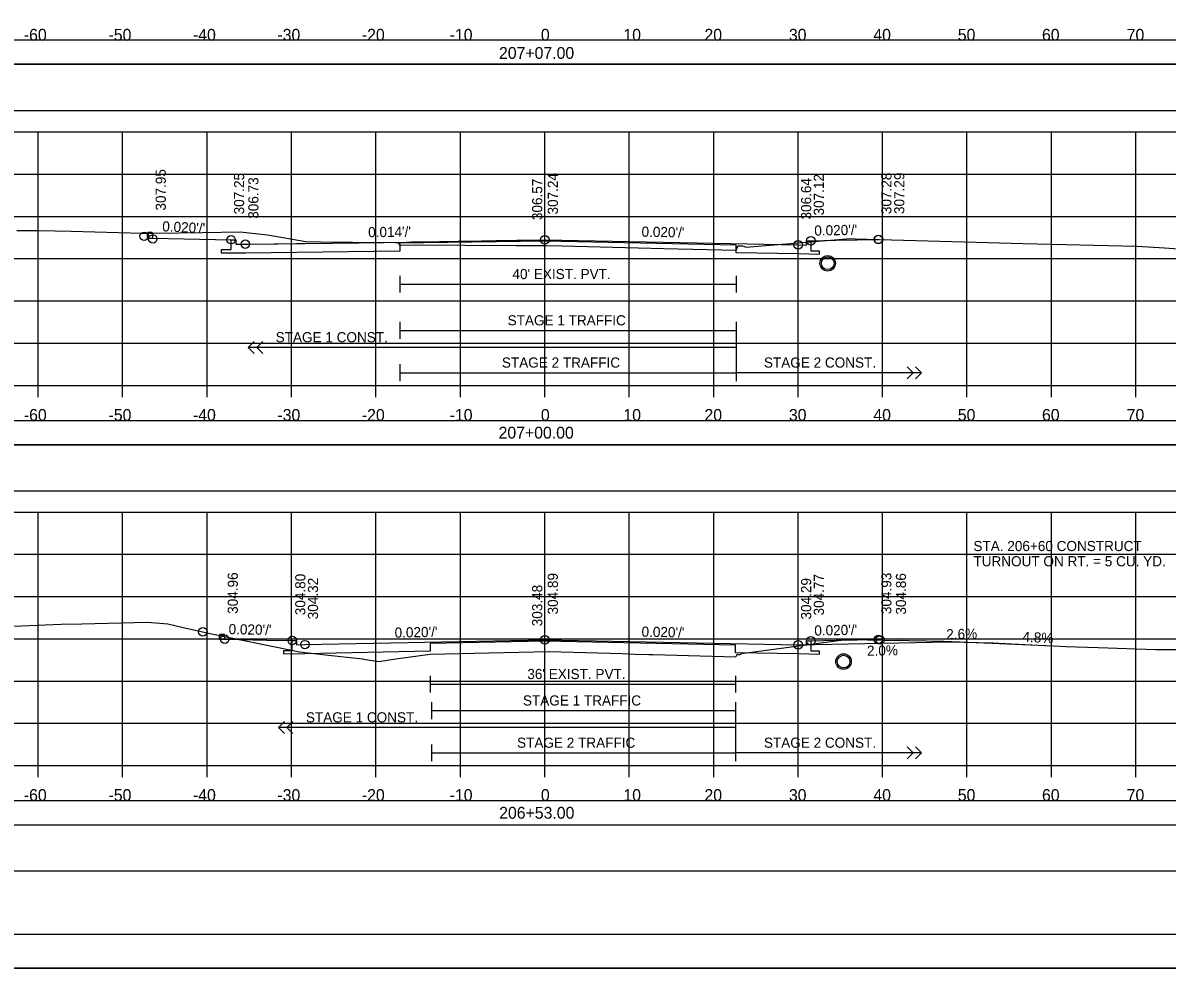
# Model space of a CAD drawing. Extents: x 1368122 to 1710785, y 373130 to 557566.
# Drawn here: x 1369960.4 to 1370095.9, y 374410.4 to 374522.2 of the extents above; entities that cross this region are included whole.
import ezdxf

# ---------------------------------------------------------------- set-up
doc = ezdxf.new("R2010")
doc.units = 0
for name, color, linetype in [('Default', 7, 'Continuous'), ('R_Alt Surface', 7, 'Continuous'), ('R_Axis', 7, 'Continuous'), ('R_Axis Annot', 7, 'Continuous'), ('R_Border', 7, 'Continuous'), ('R_Drive', 7, 'Continuous'), ('R_Exist Surface', 7, 'Continuous'), ('R_Fin Surface', 7, 'Continuous'), ('R_Grid', 7, 'Continuous'), ('R_No Plot', 7, 'Continuous'), ('R_Striping', 7, 'Continuous'), ('R_Water', 7, 'Continuous'), ('R_Water Annot', 7, 'Continuous'), ('R_Xsect Elev', 7, 'Continuous'), ('R_Xsect Slope', 7, 'Continuous')]:
    doc.layers.add(name, color=color, linetype=linetype)

msp = doc.modelspace()

# ---------------------------------------------------------------- linework, layer by layer
for points in [[(1369871.69, 374517.38), (1370169.99, 374517.38), (1370169.99, 374520.2), (1369871.69, 374520.2)], [(1369873.09, 374472.33), (1370171.39, 374472.33), (1370171.39, 374475.15), (1369873.09, 374475.15)], [(1369873.09, 374466.86), (1370171.39, 374466.86), (1370171.39, 374472.27), (1369873.09, 374472.27)], [(1369873.09, 374427.33), (1370171.39, 374427.33), (1370171.39, 374430.15), (1369873.09, 374430.15)], [(1369873.09, 374421.86), (1370171.39, 374421.86), (1370171.39, 374427.27), (1369873.09, 374427.27)]]:
    msp.add_lwpolyline(points, close=True)
at = {"layer": 'Default'}
for p, q in [((1369975.21, 374497.41), (1369975.14, 374497.34)), ((1369975.75, 374497.43), (1369975.21, 374497.43)), ((1369975.21, 374497.43), (1369975.21, 374497.41)), ((1369975.75, 374497.41), (1369975.21, 374497.41)), ((1369975.75, 374497.41), (1369975.75, 374497.43)), ((1369975.81, 374497.34), (1369975.75, 374497.41)), ((1369975.81, 374496.77), (1369975.81, 374497.34)), ((1369983.75, 374449.81), (1369983.69, 374449.75)), ((1369984.3, 374449.83), (1369983.75, 374449.83)), ((1369983.75, 374449.83), (1369983.75, 374449.81)), ((1369984.3, 374449.81), (1369983.75, 374449.81)), ((1369984.3, 374449.81), (1369984.3, 374449.83)), ((1369984.36, 374449.75), (1369984.3, 374449.81)), ((1369984.36, 374449.29), (1369984.36, 374449.75))]:
    msp.add_line(p, q, dxfattribs=at)
for points in [[(1369975.14, 374497.34), (1369975.14, 374496.77), (1369975.81, 374496.77)], [(1369983.69, 374449.75), (1369983.69, 374449.31), (1369984.36, 374449.29)]]:
    msp.add_lwpolyline(points, dxfattribs=at)
at = {"layer": 'R_Alt Surface'}
msp.add_lwpolyline([(1369871.69, 374511.86), (1370170.11, 374511.86), (1370170.11, 374517.38), (1369871.69, 374517.38)], close=True, dxfattribs=at)
for points in [[(1370053.74, 374496.45), (1370053.74, 374495.28), (1370054.74, 374495.26), (1370054.74, 374494.84), (1370052.24, 374494.89), (1370044.91, 374495.03), (1370044.91, 374495.95), (1370022.24, 374496.4), (1370005.09, 374496.16), (1370005.09, 374495.24), (1369986.78, 374494.98), (1369983.96, 374495), (1369983.96, 374495.42), (1369985.09, 374495.41), (1369985.09, 374496.58)], [(1370005.09, 374492.32), (1370005.09, 374490.32)], [(1370005.09, 374491.32), (1370044.91, 374491.32)], [(1370044.91, 374492.32), (1370044.91, 374490.32)], [(1370053.74, 374449.1), (1370053.74, 374447.93), (1370054.74, 374447.91), (1370054.74, 374447.49), (1370052.24, 374447.54), (1370044.84, 374447.68), (1370044.84, 374448.6), (1370022.24, 374449.05), (1370008.66, 374448.78), (1370008.66, 374447.86), (1369993.84, 374447.57), (1369991.34, 374447.52), (1369991.34, 374447.94), (1369992.34, 374447.96), (1369992.34, 374449.13)], [(1370008.66, 374444.97), (1370008.66, 374442.97)], [(1370008.66, 374443.97), (1370044.84, 374443.97)], [(1370044.84, 374444.97), (1370044.84, 374442.97)]]:
    msp.add_lwpolyline(points, dxfattribs=at)
at = {"layer": 'R_Axis'}
for p, q in [((1369872.24, 374479.34), (1370172.24, 374479.34)), ((1369962.24, 374477.94), (1369962.24, 374479.34)), ((1369972.24, 374477.94), (1369972.24, 374479.34)), ((1369982.24, 374477.94), (1369982.24, 374479.34)), ((1369992.24, 374477.94), (1369992.24, 374479.34)), ((1370002.24, 374477.94), (1370002.24, 374479.34)), ((1370012.24, 374477.94), (1370012.24, 374479.34)), ((1370022.24, 374477.94), (1370022.24, 374479.34)), ((1370032.24, 374477.94), (1370032.24, 374479.34)), ((1370042.24, 374477.94), (1370042.24, 374479.34)), ((1370052.24, 374477.94), (1370052.24, 374479.34)), ((1370062.24, 374477.94), (1370062.24, 374479.34)), ((1370072.24, 374477.94), (1370072.24, 374479.34)), ((1370082.24, 374477.94), (1370082.24, 374479.34)), ((1370092.24, 374477.94), (1370092.24, 374479.34)), ((1369872.24, 374434.34), (1370172.24, 374434.34)), ((1369962.24, 374432.94), (1369962.24, 374434.34)), ((1369972.24, 374432.94), (1369972.24, 374434.34)), ((1369982.24, 374432.94), (1369982.24, 374434.34)), ((1369992.24, 374432.94), (1369992.24, 374434.34)), ((1370002.24, 374432.94), (1370002.24, 374434.34)), ((1370012.24, 374432.94), (1370012.24, 374434.34)), ((1370022.24, 374432.94), (1370022.24, 374434.34)), ((1370032.24, 374432.94), (1370032.24, 374434.34)), ((1370042.24, 374432.94), (1370042.24, 374434.34)), ((1370052.24, 374432.94), (1370052.24, 374434.34)), ((1370062.24, 374432.94), (1370062.24, 374434.34)), ((1370072.24, 374432.94), (1370072.24, 374434.34)), ((1370082.24, 374432.94), (1370082.24, 374434.34)), ((1370092.24, 374432.94), (1370092.24, 374434.34))]:
    msp.add_line(p, q, dxfattribs=at)
at = {"layer": 'R_Border'}
msp.add_line((1370180.42, 374414.34), (1369864.24, 374414.34), dxfattribs=at)
at = {"layer": 'R_Drive'}
for p, q in [((1370052.24, 374448.62), (1370070.13, 374448.98)), ((1370070.13, 374448.98), (1370075.31, 374448.85)), ((1370075.23, 374448.85), (1370082.24, 374448.5))]:
    msp.add_line(p, q, dxfattribs=at)
at = {"layer": 'R_Exist Surface'}
for points in [[(1369959.72, 374497.68), (1369962.37, 374497.68), (1369966.14, 374497.58), (1369974.58, 374497.35), (1369975.65, 374497.34), (1369975.91, 374497.35), (1369978.93, 374497.38), (1369981.69, 374497.42), (1369986.16, 374497.5), (1369989.42, 374497.15), (1369993.93, 374496.36), (1369995.7, 374496.34), (1369999.48, 374496.31), (1370004.49, 374496.26), (1370004.62, 374496.26), (1370004.89, 374496.26), (1370004.96, 374496.12), (1370005.09, 374495.85), (1370005.29, 374495.93), (1370006.77, 374495.96), (1370018.82, 374495.91), (1370022.42, 374495.9), (1370024.29, 374495.86), (1370033.31, 374495.63), (1370036.32, 374495.53), (1370044.91, 374495.34), (1370045.01, 374495.59), (1370045.11, 374495.84), (1370045.36, 374495.84), (1370045.61, 374495.84), (1370045.91, 374495.77), (1370046.04, 374495.71), (1370057.98, 374496.67), (1370058.46, 374496.72), (1370058.99, 374496.7), (1370073.32, 374496.29), (1370078.87, 374496.13), (1370092.38, 374495.83), (1370095.63, 374495.6), (1370104.41, 374495)], [(1369957.41, 374450.76), (1369964.95, 374451.05), (1369967.41, 374451.1), (1369975.21, 374451.31), (1369977.62, 374451.11), (1369979.27, 374450.7), (1369982.79, 374449.93), (1369992.43, 374447.95), (1369993.19, 374447.78), (1369996.62, 374447.4), (1370000.29, 374447.01), (1370000.7, 374446.96), (1370000.78, 374446.93), (1370002.54, 374446.65), (1370004.87, 374447.01), (1370008.66, 374447.51), (1370013.84, 374447.65), (1370022.71, 374447.83), (1370031.42, 374447.58), (1370032.94, 374447.53), (1370034.58, 374447.47), (1370035.06, 374447.47), (1370044.84, 374447.21), (1370044.97, 374447.36), (1370045.04, 374447.52), (1370045.25, 374447.44), (1370045.53, 374447.57), (1370045.54, 374447.58), (1370057.62, 374449.21), (1370058.09, 374449.26), (1370058.76, 374449.27), (1370063.99, 374449.15), (1370064, 374449.17), (1370065.34, 374449.13), (1370069.54, 374449.04), (1370075.2, 374448.84), (1370082.5, 374448.49), (1370083.95, 374448.41), (1370087.78, 374448.29), (1370094.56, 374448.09), (1370097.15, 374448.06)]]:
    msp.add_lwpolyline(points, dxfattribs=at)
at = {"layer": 'R_Fin Surface'}
for points in [[(1369975.81, 374496.77), (1369985.09, 374496.58), (1369985.44, 374496.58), (1369985.66, 374496.57), (1369985.66, 374496.15), (1369985.66, 374496.07), (1369986.78, 374496.06), (1369987.31, 374496.07), (1369990.16, 374496.1), (1369990.63, 374496.11), (1369992.85, 374496.13), (1369993.81, 374496.15), (1369997.09, 374496.19), (1369997.74, 374496.2), (1369999.04, 374496.21), (1370000.23, 374496.23), (1370003.22, 374496.27), (1370005.83, 374496.31), (1370006.41, 374496.32), (1370006.64, 374496.32), (1370009.77, 374496.37), (1370011.96, 374496.4), (1370012.93, 374496.42), (1370013.05, 374496.42), (1370016.45, 374496.48), (1370016.68, 374496.48), (1370018.95, 374496.52), (1370019.48, 374496.53), (1370022.24, 374496.57), (1370052.24, 374495.97), (1370053.24, 374495.95), (1370053.24, 374496.45), (1370053.74, 374496.45), (1370056.74, 374496.51), (1370061.74, 374496.61), (1370061.77, 374496.62)], [(1369984.34, 374449.29), (1369989.34, 374449.19), (1369992.34, 374449.13), (1369992.84, 374449.13), (1369992.84, 374448.63), (1369993.84, 374448.65), (1370022.24, 374449.22), (1370052.24, 374448.62), (1370053.24, 374448.6), (1370053.24, 374449.1), (1370053.74, 374449.1), (1370056.74, 374449.16), (1370061.74, 374449.26), (1370061.94, 374449.2)]]:
    msp.add_lwpolyline(points, dxfattribs=at)
at = {"layer": 'R_Grid'}
for p, q in [((1369872.24, 374509.34), (1370172.24, 374509.34)), ((1369962.24, 374479.34), (1369962.24, 374509.34)), ((1369972.24, 374479.34), (1369972.24, 374509.34)), ((1369982.24, 374479.34), (1369982.24, 374509.34)), ((1369992.24, 374479.34), (1369992.24, 374509.34)), ((1370002.24, 374479.34), (1370002.24, 374509.34)), ((1370012.24, 374479.34), (1370012.24, 374509.34)), ((1370022.24, 374479.34), (1370022.24, 374509.34)), ((1370032.24, 374479.34), (1370032.24, 374509.34)), ((1370042.24, 374479.34), (1370042.24, 374509.34)), ((1370052.24, 374479.34), (1370052.24, 374509.34)), ((1370062.24, 374479.34), (1370062.24, 374509.34)), ((1370072.24, 374479.34), (1370072.24, 374509.34)), ((1370082.24, 374479.34), (1370082.24, 374509.34)), ((1370092.24, 374479.34), (1370092.24, 374509.34)), ((1369872.24, 374504.34), (1370172.24, 374504.34)), ((1369872.24, 374499.34), (1370172.24, 374499.34)), ((1369872.24, 374494.34), (1370172.24, 374494.34)), ((1369872.24, 374489.34), (1370172.24, 374489.34)), ((1369872.24, 374484.34), (1370172.24, 374484.34)), ((1369872.24, 374479.34), (1370172.24, 374479.34)), ((1369872.24, 374464.34), (1370172.24, 374464.34)), ((1369962.24, 374434.34), (1369962.24, 374464.34)), ((1369972.24, 374434.34), (1369972.24, 374464.34)), ((1369982.24, 374434.34), (1369982.24, 374464.34)), ((1369992.24, 374434.34), (1369992.24, 374464.34)), ((1370002.24, 374434.34), (1370002.24, 374464.34)), ((1370012.24, 374434.34), (1370012.24, 374464.34)), ((1370022.24, 374434.34), (1370022.24, 374464.34)), ((1370032.24, 374434.34), (1370032.24, 374464.34)), ((1370042.24, 374434.34), (1370042.24, 374464.34)), ((1370052.24, 374434.34), (1370052.24, 374464.34)), ((1370062.24, 374434.34), (1370062.24, 374464.34)), ((1370072.24, 374434.34), (1370072.24, 374464.34)), ((1370082.24, 374434.34), (1370082.24, 374464.34)), ((1370092.24, 374434.34), (1370092.24, 374464.34)), ((1369872.24, 374459.34), (1370172.24, 374459.34)), ((1369872.24, 374454.34), (1370172.24, 374454.34)), ((1369872.24, 374449.34), (1370172.24, 374449.34)), ((1369872.24, 374444.34), (1370172.24, 374444.34)), ((1369872.24, 374439.34), (1370172.24, 374439.34)), ((1369872.24, 374434.34), (1370172.24, 374434.34))]:
    msp.add_line(p, q, dxfattribs=at)
at = {"layer": 'R_No Plot'}
msp.add_line((1369851.84, 374410.36), (1370185.17, 374410.36), dxfattribs=at)
for points in [[(1369851.83, 374623.69), (1370185.17, 374623.69), (1370185.17, 374410.35), (1369851.83, 374410.35)], [(1370098.16, 374619.8), (1370117.78, 374619.8), (1370117.78, 374609.92), (1370133.89, 374609.92), (1370157.09, 374609.92), (1370157.21, 374581.76), (1370180.42, 374581.76), (1370180.42, 374414.34), (1369864.24, 374414.34), (1369864.24, 374619.8)]]:
    msp.add_lwpolyline(points, close=True, dxfattribs=at)
for centre, radius in [((1369974.8, 374496.98), 0.5), ((1369975.81, 374496.67), 0.5), ((1369985.09, 374496.58), 0.5), ((1369986.78, 374496.06), 0.5), ((1370022.24, 374496.57), 0.5), ((1370053.74, 374496.45), 0.5), ((1370061.74, 374496.61), 0.5), ((1370061.77, 374496.62), 0.5), ((1370052.24, 374495.97), 0.5), ((1370055.74, 374493.79), 0.917), ((1369981.75, 374450.16), 0.5), ((1369984.34, 374449.29), 0.5), ((1369992.34, 374449.13), 0.5), ((1369993.84, 374448.65), 0.5), ((1370022.24, 374449.22), 0.5), ((1370052.24, 374448.62), 0.5), ((1370053.74, 374449.1), 0.5), ((1370061.74, 374449.26), 0.5), ((1370061.94, 374449.2), 0.5), ((1370057.62, 374446.64), 0.917)]:
    msp.add_circle(centre, radius, dxfattribs=at)
at = {"layer": 'R_Striping'}
for p, q in [((1369987.13, 374483.84), (1369987.84, 374484.54)), ((1369988.13, 374483.84), (1369988.84, 374484.54)), ((1369987.84, 374483.13), (1369987.13, 374483.84)), ((1369988.84, 374483.13), (1369988.13, 374483.84)), ((1370066.87, 374480.84), (1370044.91, 374480.84)), ((1370065.87, 374480.84), (1370065.16, 374481.54)), ((1370065.16, 374480.13), (1370065.87, 374480.84)), ((1370066.87, 374480.84), (1370066.16, 374481.54)), ((1370066.16, 374480.13), (1370066.87, 374480.84)), ((1369990.71, 374438.84), (1369991.41, 374439.54)), ((1369991.41, 374438.13), (1369990.71, 374438.84)), ((1369991.71, 374438.84), (1369992.41, 374439.54)), ((1369992.41, 374438.13), (1369991.71, 374438.84)), ((1370066.87, 374435.84), (1370044.82, 374435.84)), ((1370065.87, 374435.84), (1370065.16, 374436.54)), ((1370065.16, 374435.13), (1370065.87, 374435.84)), ((1370066.87, 374435.84), (1370066.16, 374436.54)), ((1370066.16, 374435.13), (1370066.87, 374435.84))]:
    msp.add_line(p, q, dxfattribs=at)
for points in [[(1370005.09, 374486.84), (1370005.09, 374484.84)], [(1370005.09, 374485.84), (1370044.91, 374485.84)], [(1370044.91, 374486.84), (1370044.91, 374479.84)], [(1370044.91, 374483.84), (1369987.13, 374483.84)], [(1370005.09, 374481.84), (1370005.09, 374479.84)], [(1370005.09, 374480.84), (1370044.91, 374480.84)], [(1370008.81, 374441.84), (1370008.81, 374439.84)], [(1370044.82, 374441.84), (1370044.82, 374434.84)], [(1370008.81, 374440.84), (1370044.82, 374440.84)], [(1370044.82, 374438.84), (1369990.71, 374438.84)], [(1370008.81, 374436.84), (1370008.81, 374434.84)], [(1370008.81, 374435.84), (1370044.82, 374435.84)]]:
    msp.add_lwpolyline(points, dxfattribs=at)
at = {"layer": 'R_Water'}
for centre in [(1370055.74, 374493.79), (1370057.62, 374446.64)]:
    msp.add_circle(centre, 0.75, dxfattribs=at)
at = {"layer": 'R_Xsect Elev'}
for p, q in [((1370022.24, 374495.9), (1370022.24, 374505.9)), ((1370022.24, 374447.82), (1370022.24, 374457.82))]:
    msp.add_line(p, q, dxfattribs=at)

# ---------------------------------------------------------------- texts
at = {"layer": 'R_Axis Annot'}
for s, p in [('-60', (1369960.55, 374520.14)), ('-50', (1369970.58, 374520.14)), ('-40', (1369980.58, 374520.14)), ('-30', (1369990.58, 374520.14)), ('-20', (1370000.58, 374520.14)), ('-10', (1370010.98, 374520.14)), ('0', (1370021.78, 374520.14)), ('10', (1370031.55, 374520.14)), ('20', (1370041.15, 374520.14)), ('30', (1370051.15, 374520.14)), ('40', (1370061.15, 374520.14)), ('50', (1370071.15, 374520.14)), ('60', (1370081.12, 374520.14)), ('70', (1370091.15, 374520.14)), ('207+07.00', (1370016.82, 374517.99)), ('-60', (1369960.55, 374475.14)), ('-50', (1369970.58, 374475.14)), ('-40', (1369980.58, 374475.14)), ('-30', (1369990.58, 374475.14)), ('-20', (1370000.58, 374475.14)), ('-10', (1370010.98, 374475.14)), ('0', (1370021.78, 374475.14)), ('10', (1370031.55, 374475.14)), ('20', (1370041.15, 374475.14)), ('30', (1370051.15, 374475.14)), ('40', (1370061.15, 374475.14)), ('50', (1370071.15, 374475.14)), ('60', (1370081.12, 374475.14)), ('70', (1370091.15, 374475.14)), ('207+00.00', (1370016.77, 374473.04)), ('-60', (1369960.55, 374430.14)), ('-50', (1369970.58, 374430.14)), ('-40', (1369980.58, 374430.14)), ('-30', (1369990.58, 374430.14)), ('-20', (1370000.58, 374430.14)), ('-10', (1370010.98, 374430.14)), ('0', (1370021.78, 374430.14)), ('10', (1370031.55, 374430.14)), ('20', (1370041.15, 374430.14)), ('30', (1370051.15, 374430.14)), ('40', (1370061.15, 374430.14)), ('50', (1370071.15, 374430.14)), ('60', (1370081.12, 374430.14)), ('70', (1370091.15, 374430.14)), ('206+53.00', (1370016.84, 374428.04))]:
    msp.add_text(s, height=1.4, dxfattribs=at).set_placement(p)
at = {"layer": 'R_Drive'}
for s, rotation, p in [('2.6%', 1.488, (1370069.8, 374449.27)), ('4.8%', 357.1156, (1370078.79, 374448.99)), ('2.0%', 1.1458, (1370060.41, 374447.32))]:
    msp.add_text(s, height=1.2, rotation=rotation, dxfattribs=at).set_placement(p)
at = {"layer": 'R_Striping'}
for s, p in [('STAGE 1 TRAFFIC', (1370017.84, 374486.44)), ('STAGE 1 CONST.', (1369990.37, 374484.44)), ('STAGE 2 TRAFFIC', (1370017.16, 374481.44)), ('STAGE 2 CONST.', (1370048.19, 374481.44)), ('STAGE 1 TRAFFIC', (1370019.65, 374441.44)), ('STAGE 1 CONST.', (1369993.95, 374439.44)), ('STAGE 2 TRAFFIC', (1370018.96, 374436.44)), ('STAGE 2 CONST.', (1370048.19, 374436.44))]:
    msp.add_text(s, height=1.2, dxfattribs=at).set_placement(p)
at = {"layer": 'R_Water'}
for s, p in [("40' EXIST. PVT.", (1370018.41, 374491.92)), ("36' EXIST. PVT.", (1370020.17, 374444.57))]:
    msp.add_text(s, height=1.2, dxfattribs=at).set_placement(p)
at = {"layer": 'R_Water Annot'}
for s, p in [('STA. 206+60 CONSTRUCT', (1370073, 374459.72)), ('TURNOUT ON RT. = 5 CU. YD.', (1370073, 374457.92))]:
    msp.add_text(s, height=1.2, dxfattribs=at).set_placement(p)
at = {"layer": 'R_Xsect Elev'}
for s, p in [('307.95', (1369977.36, 374500.03)), ('307.25', (1369986.64, 374499.58)), ('306.73', (1369988.33, 374499.06)), ('306.57', (1370021.94, 374498.9)), ('307.24', (1370023.79, 374499.57)), ('306.64', (1370053.79, 374498.97)), ('307.12', (1370055.29, 374499.45)), ('307.28', (1370063.29, 374499.61)), ('307.29', (1370064.82, 374499.62)), ('304.96', (1369985.89, 374452.29)), ('304.80', (1369993.89, 374452.13)), ('304.32', (1369995.39, 374451.65)), ('304.89', (1370023.79, 374452.22)), ('304.29', (1370053.79, 374451.62)), ('304.77', (1370055.29, 374452.1)), ('304.93', (1370063.29, 374452.26)), ('304.86', (1370065.02, 374452.2)), ('303.48', (1370021.94, 374450.82))]:
    msp.add_text(s, height=1.2, rotation=90, dxfattribs=at).set_placement(p)
at = {"layer": 'R_Xsect Slope'}
for s, rotation, p in [("0.020'/'", 357.2307, (1369976.92, 374497.58)), ("0.014'/'", 0.8242, (1370001.33, 374496.87)), ("0.020'/'", 358.8542, (1370033.69, 374496.94)), ("0.020'/'", 1.1458, (1370054.17, 374497.06)), ("0.020'/'", 358.8542, (1369984.79, 374449.89)), ("0.020'/'", 1.1458, (1370004.47, 374449.47)), ("0.020'/'", 358.8542, (1370033.69, 374449.59)), ("0.020'/'", 1.1458, (1370054.17, 374449.71))]:
    msp.add_text(s, height=1.2, rotation=rotation, dxfattribs=at).set_placement(p)

doc.saveas('drawing.dxf')
